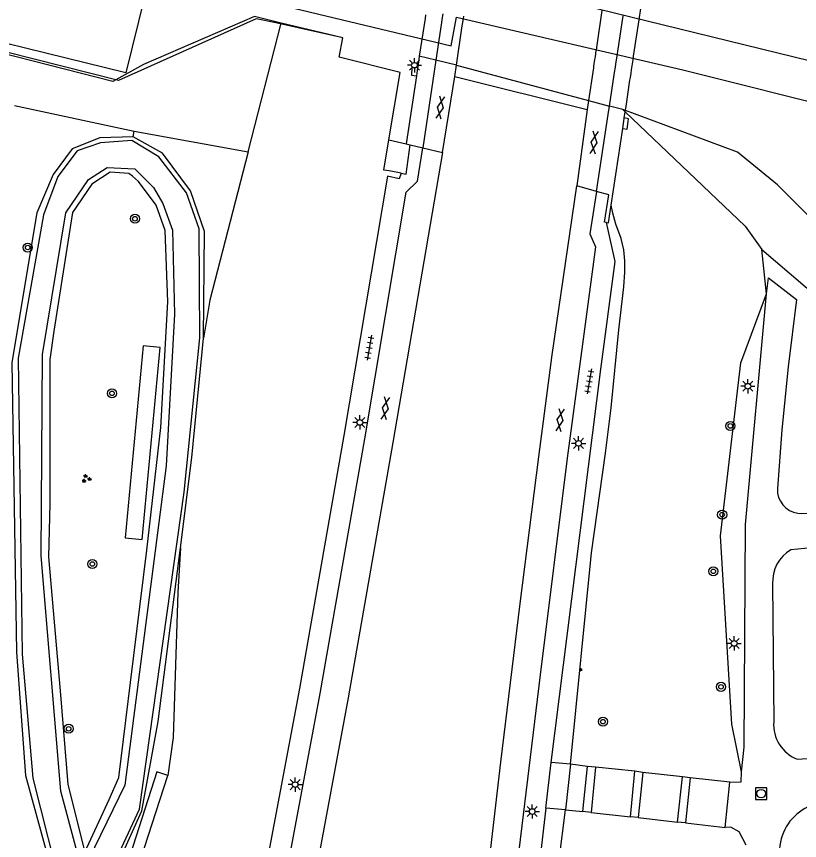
# Model space of a CAD drawing. Extents: x 131000 to 133014, y 396499 to 399001.
# Drawn here: x 132624.5 to 132693.3, y 397080.1 to 397152.6 of the extents above; entities that cross this region are included whole.
import ezdxf

# ---------------------------------------------------------------- set-up
doc = ezdxf.new("R2010")
doc.units = 0
for name, color, linetype in [('gg-afsc-hekwerk', 7, 'Continuous'), ('gg-aspt-spoorlijn', 7, 'Continuous'), ('gg-bbg-pilaar viaduct of brug', 7, 'Continuous'), ('gg-knt-BGT kruinlijn', 7, 'Continuous'), ('gg-knt-bovenkant onderkant talud', 7, 'Continuous'), ('gg-knt-bronhoudergrens', 7, 'Continuous'), ('gg-knt-onverhard', 7, 'Continuous'), ('gg-knt-trap', 7, 'Continuous'), ('gg-knt-verharding', 7, 'Continuous'), ('gg-knt-verharding niveau 01', 7, 'Continuous'), ('gg-kwrk-kunstwerk', 7, 'Continuous'), ('gg-kwrk-kunstwerk niveau 01', 7, 'Continuous'), ('gt-grn-bladgrens', 7, 'Continuous'), ('gt-grn-groengrens', 7, 'Continuous'), ('gt-symb-boom', 7, 'Continuous'), ('gt-symb-gesloten verharding', 7, 'Continuous'), ('gt-symb-groenvak', 7, 'Continuous'), ('gt-symb-lichtmast', 7, 'Continuous'), ('gt-symb-rioolschacht', 7, 'Continuous'), ('gt-symb-talud symbool', 7, 'Continuous'), ('gt-symb-tegel verharding', 7, 'Continuous'), ('gx-grn-maaiveld', 7, 'Continuous')]:
    doc.layers.add(name, color=color, linetype=linetype)

# ---------------------------------------------------------------- blocks, each defined once
blk = doc.blocks.new('gt0-GESVH1')
at = {"layer": 'gt-symb-gesloten verharding'}
for p, q in [((-0.992, -0.261), (0.008, 0.239)), ((0.008, -0.261), (-0.992, 0.239)), ((0.008, 0.239), (1.008, -0.261)), ((1.008, 0.239), (0.008, -0.261))]:
    blk.add_line(p, q, dxfattribs=at)
blk = doc.blocks.new('gt0-BOOM')
at = {"layer": 'gt-symb-boom'}
for radius in [0.4, 0.2]:
    blk.add_circle((0, 0), radius, dxfattribs=at)
blk = doc.blocks.new('gt0-LMAST')
at = {"layer": 'gt-symb-lichtmast'}
for p, q in [((-0.182, 0.173), (-0.447, 0.438)), ((-0.005, 0.246), (-0.005, 0.621)), ((0.172, 0.173), (0.437, 0.438)), ((-0.255, -0.004), (-0.63, -0.004)), ((-0.182, -0.181), (-0.447, -0.446)), ((-0.005, -0.254), (-0.005, -0.629)), ((0.437, -0.446), (0.172, -0.181)), ((0.245, -0.004), (0.62, -0.004))]:
    blk.add_line(p, q, dxfattribs=at)
blk.add_circle((-0.005, -0.004), 0.25, dxfattribs=at)
blk = doc.blocks.new('gt0-TALUD_1')
at = {"layer": 'gt-symb-talud symbool'}
for p, q in [((0, -1), (0, 0)), ((-1, -1), (-1, 0)), ((-0.5, -2), (-0.5, 0)), ((0.5, -2), (0.5, 0)), ((1, -1), (1, 0))]:
    blk.add_line(p, q, dxfattribs=at)
blk = doc.blocks.new('gt0-TEG1')
at = {"layer": 'gt-symb-tegel verharding'}
for p, q in [((-1.125, 0), (1.125, 0)), ((-0.9, -0.25), (-0.9, 0.25)), ((-0.45, -0.25), (-0.45, 0.25)), ((0, -0.25), (0, 0.25)), ((0.45, -0.25), (0.45, 0.25)), ((0.9, -0.25), (0.9, 0.25))]:
    blk.add_line(p, q, dxfattribs=at)
blk = doc.blocks.new('gt0-GRVAK')
at = {"layer": 'gt-symb-groenvak'}
for p, q in [((-0.11, 0.189), (-0.228, 0.24)), ((-0.182, 0.153), (0.088, 0.153)), ((-0.091, 0.211), (-0.156, 0.322)), ((-0.047, 0.214), (-0.047, 0.393)), ((-0.004, 0.211), (0.061, 0.322)), ((0.015, 0.189), (0.133, 0.24)), ((0.262, -0.052), (0.197, 0.059)), ((0.305, -0.049), (0.305, 0.13)), ((0.349, -0.052), (0.414, 0.059)), ((-0.245, -0.228), (-0.363, -0.177)), ((-0.318, -0.264), (-0.047, -0.264)), ((-0.226, -0.206), (-0.291, -0.095)), ((-0.183, -0.203), (-0.183, -0.024)), ((-0.139, -0.206), (-0.074, -0.095)), ((-0.12, -0.228), (-0.002, -0.177)), ((0.243, -0.074), (0.125, -0.023)), ((0.17, -0.11), (0.441, -0.11)), ((0.368, -0.074), (0.486, -0.023))]:
    blk.add_line(p, q, dxfattribs=at)
blk = doc.blocks.new('gt0-RS')
at = {"layer": 'gt-symb-rioolschacht'}
blk.add_lwpolyline([(-0.5, -0.5), (0.5, -0.5), (0.5, 0.5), (-0.5, 0.5)], close=True, dxfattribs=at)
blk.add_circle((0, 0), 0.375, dxfattribs=at)

msp = doc.modelspace()

# ---------------------------------------------------------------- linework, layer by layer
at = {"layer": 'gg-afsc-hekwerk'}
for p, q in [((132647.747, 397151.987), (132645.377, 397152.553)), ((132653.151, 397150.698), (132647.747, 397151.987)), ((132689.998, 397132.09), (132697.696, 397125.509))]:
    msp.add_line(p, q, dxfattribs=at)
for points in [[(132653.151, 397150.698), (132647.263, 397152.009), (132645.529, 397152.366), (132633.425, 397146.941), (132608.716, 397153.174), (132589.474, 397158.023), (132578.921, 397160.698), (132578.891, 397160.562), (132567.281, 397163.504), (132567.32, 397163.689), (132559.536, 397165.674)], [(132645.377, 397152.553), (132635.615, 397148.342), (132632.92, 397146.859), (132617.269, 397150.835)], [(132677.993, 397144.195), (132688.55, 397134.135), (132689.998, 397132.09)]]:
    msp.add_lwpolyline(points, dxfattribs=at)
at = {"layer": 'gg-aspt-spoorlijn'}
msp.add_lwpolyline([(132601.747, 397171.39), (132626.419, 397165.348), (132654.182, 397158.524), (132722.793, 397141.701), (132741.264, 397137.252), (132765.093, 397131.845), (132802.955, 397123.804), (132831.338, 397117.223), (133000, 397075.839)], dxfattribs=at)
at = {"layer": 'gg-bbg-pilaar viaduct of brug'}
for points in [[(132659.735, 397148.062), (132659.231, 397148.086), (132659.2, 397147.403), (132659.626, 397147.337)], [(132678.264, 397143.34), (132678.295, 397143.57), (132677.911, 397143.652)], [(132677.771, 397142.731), (132678.169, 397142.646), (132678.264, 397143.34)]]:
    msp.add_lwpolyline(points, dxfattribs=at)
at = {"layer": 'gg-knt-BGT kruinlijn'}
for p, q in [((132673.184, 397086.81), (132675.019, 397105.401)), ((132670.525, 397065.146), (132672.728, 397082.805))]:
    msp.add_line(p, q, dxfattribs=at)
msp.add_lwpolyline([(132675.019, 397105.401), (132676.252, 397114.173), (132676.745, 397118.143), (132677.436, 397125.012), (132677.865, 397128.796), (132677.966, 397130.074), (132677.97, 397131.073), (132677.867, 397132.057), (132677.637, 397133.033), (132677.172, 397134.311), (132676.895, 397135.265), (132676.746, 397135.983)], dxfattribs=at)
at = {"layer": 'gg-knt-bovenkant onderkant talud'}
msp.add_line((132690.426, 397128.181), (132689.998, 397132.09), dxfattribs=at)
msp.add_lwpolyline([(132688.23, 397086.132), (132687.377, 397090.338), (132686.381, 397106.906), (132688.153, 397122.109), (132690.426, 397128.181)], dxfattribs=at)
at = {"layer": 'gg-knt-bronhoudergrens'}
for p, q in [((132663.147, 397148.274), (132674.766, 397145.182)), ((132674.766, 397145.182), (132676.614, 397144.691))]:
    msp.add_line(p, q, dxfattribs=at)
at = {"layer": 'gg-knt-onverhard'}
for points in [[(132631.174, 397074.045), (132635.269, 397082.866), (132639.196, 397110.746), (132640.576, 397124.296), (132640.511, 397133.899), (132639.393, 397137.056), (132636.96, 397140.213), (132634.593, 397141.66), (132631.831, 397141.462), (132629.793, 397140.739), (132628.083, 397138.503), (132626.823, 397135.139), (132624.613, 397122.518), (132624.958, 397096.503), (132625.877, 397085.579), (132628.544, 397075.032)], [(132626.621, 397105.149), (132626.744, 397122.849), (132628.781, 397135.306), (132630.801, 397138.229), (132632.423, 397139.292), (132634.856, 397139.161), (132636.5, 397137.516), (132637.322, 397136.135), (132638.167, 397133.768), (132638.341, 397126.4), (132637.617, 397113.049), (132633.99, 397084.971), (132630.253, 397077.334)], [(132630.253, 397077.334), (132628.346, 397084.437), (132626.621, 397105.149)]]:
    msp.add_lwpolyline(points, dxfattribs=at)
at = {"layer": 'gg-knt-trap'}
for p, q in [((132673.184, 397086.81), (132672.728, 397082.805)), ((132674.675, 397086.62), (132673.184, 397086.81)), ((132674.274, 397082.644), (132674.675, 397086.62)), ((132675.386, 397086.546), (132674.985, 397082.58)), ((132678.853, 397086.19), (132675.386, 397086.546)), ((132678.455, 397082.199), (132678.853, 397086.19)), ((132679.551, 397086.101), (132679.142, 397082.118)), ((132683.026, 397085.693), (132679.551, 397086.101)), ((132682.601, 397081.727), (132683.026, 397085.693)), ((132683.709, 397085.616), (132683.3, 397081.653)), ((132687.204, 397085.234), (132683.709, 397085.616)), ((132686.794, 397081.258), (132687.204, 397085.234)), ((132672.728, 397082.805), (132674.274, 397082.644)), ((132674.985, 397082.58), (132678.455, 397082.199)), ((132679.142, 397082.118), (132682.601, 397081.727)), ((132683.3, 397081.653), (132686.794, 397081.258))]:
    msp.add_line(p, q, dxfattribs=at)
at = {"layer": 'gg-knt-verharding'}
for p, q in [((132671.493, 397086.98), (132675.837, 397121.546)), ((132693.171, 397108.887), (132695.624, 397108.865)), ((132696.736, 397106.04), (132692.551, 397105.67)), ((132690.962, 397102.665), (132691.053, 397090.547)), ((132670.999, 397082.943), (132671.493, 397086.98)), ((132673.184, 397086.81), (132671.493, 397086.98)), ((132675.386, 397086.546), (132674.675, 397086.62)), ((132679.551, 397086.101), (132678.853, 397086.19)), ((132683.709, 397085.616), (132683.026, 397085.693)), ((132670.999, 397082.943), (132668.822, 397063.462)), ((132672.728, 397082.805), (132670.999, 397082.943)), ((132674.985, 397082.58), (132674.274, 397082.644)), ((132679.142, 397082.118), (132678.455, 397082.199)), ((132683.3, 397081.653), (132682.601, 397081.727))]:
    msp.add_line(p, q, dxfattribs=at)
for points in [[(132632.6, 397002.273), (132636.303, 397018.919), (132639.978, 397036.047), (132644.005, 397055.724), (132647.643, 397074.205), (132651.159, 397093.047), (132655.098, 397115.44), (132658.735, 397137.109), (132659.729, 397138.083), (132660.19, 397141.011)], [(132661.913, 397140.6), (132657.569, 397115.113), (132653.628, 397092.656), (132650.102, 397073.716), (132646.541, 397055.515), (132642.391, 397035.393), (132638.717, 397018.233), (132635.197, 397002.433), (132630.791, 396983.057), (132627.432, 396967.672), (132626.811, 396964.661)], [(132658.296, 397138.783), (132658.119, 397138.289), (132657.077, 397138.524), (132653.246, 397115.708), (132649.332, 397093.472), (132645.774, 397074.477), (132642.177, 397056.044), (132638.114, 397036.28), (132634.572, 397019.668), (132630.696, 397002.402), (132623.06, 396968.551), (132622.417, 396966.171)], [(132654.981, 396949.906), (132655.882, 396959.236), (132657.286, 396979.956), (132658.275, 396993.954), (132659.483, 397009.7), (132660.788, 397025.224), (132662.302, 397041.697), (132663.671, 397055.853), (132665.352, 397072.367), (132667.056, 397087.004), (132668.763, 397100.961), (132670.393, 397113.845), (132671.579, 397122.829), (132673.739, 397137.68)], [(132675.47, 397137.189), (132674.869, 397133.445), (132675.366, 397132.307), (132674.305, 397124.179), (132672.9, 397113.719), (132670.509, 397094.666), (132668.643, 397079.225), (132667.882, 397072.501), (132666.154, 397055.548), (132664.801, 397041.606), (132663.096, 397022.834), (132662.004, 397009.709), (132660.753, 396993.596), (132659.794, 396979.761), (132658.247, 396956.828), (132658.169, 396954.791), (132658.257, 396952.797), (132659.3, 396932.79), (132659.54, 396929.812), (132660.051, 396926.839)], [(132675.837, 397121.546), (132677.103, 397131.017), (132676.357, 397134.453)], [(132690.426, 397128.181), (132690.608, 397129.587), (132693.052, 397127.692), (132692.314, 397121.771), (132691.779, 397116.207), (132691.375, 397111.054)], [(132688.23, 397086.132), (132688.446, 397088.309), (132688.573, 397107.886), (132690.426, 397128.181)], [(132693.107, 397087.262), (132695.77, 397087.434), (132704.237, 397088.759), (132734.103, 397096.209)], [(132687.204, 397085.234), (132688.207, 397085.265), (132688.23, 397086.132)], [(132688.644, 397079.705), (132688.029, 397080.858), (132687.295, 397081.273), (132686.794, 397081.258)]]:
    msp.add_lwpolyline(points, dxfattribs=at)
for centre, radius, start, end in [((132693.462, 397110.956), 2.09, 177.32129, 261.98229), ((132694.201, 397102.875), 3.245, 120.55079, 183.71075), ((132694.351, 397090.325), 3.306, 176.14346, 247.88925), ((132696.002, 397079.07), 4.445, 115.86787, 176.04601)]:
    msp.add_arc(centre, radius, start, end, dxfattribs=at)
at = {"layer": 'gg-knt-verharding niveau 01'}
for p, q in [((132675.948, 397153.105), (132675.491, 397150.037)), ((132661.945, 397152.804), (132661.868, 397152.288)), ((132663.663, 397151.739), (132663.757, 397152.369)), ((132663.757, 397152.369), (132663.789, 397152.583)), ((132677.345, 397149.487), (132677.824, 397152.629)), ((132661.829, 397152.027), (132661.336, 397148.712)), ((132661.868, 397152.288), (132661.829, 397152.027)), ((132663.633, 397151.54), (132663.663, 397151.739)), ((132663.147, 397148.274), (132663.633, 397151.54)), ((132675.421, 397149.567), (132675.341, 397149.032)), ((132675.428, 397149.615), (132675.421, 397149.567)), ((132675.491, 397150.037), (132675.428, 397149.615)), ((132677.292, 397149.14), (132677.345, 397149.487)), ((132661.336, 397148.712), (132661.191, 397147.739)), ((132675.303, 397148.781), (132675.217, 397148.205)), ((132675.341, 397149.032), (132675.303, 397148.781)), ((132677.176, 397148.379), (132677.286, 397149.101)), ((132677.286, 397149.101), (132677.292, 397149.14)), ((132663, 397147.29), (132663.147, 397148.274)), ((132675.194, 397148.05), (132674.766, 397145.182)), ((132675.217, 397148.205), (132675.194, 397148.05)), ((132677.063, 397147.641), (132677.133, 397148.097)), ((132677.133, 397148.097), (132677.176, 397148.379)), ((132661.191, 397147.739), (132660.19, 397141.011)), ((132676.614, 397144.691), (132677.032, 397147.435)), ((132677.032, 397147.435), (132677.063, 397147.641)), ((132674.766, 397145.182), (132674.65, 397144.4)), ((132676.5, 397143.941), (132676.614, 397144.691)), ((132675.47, 397137.189), (132676.5, 397143.941))]:
    msp.add_line(p, q, dxfattribs=at)
at = {"layer": 'gg-kwrk-kunstwerk'}
for p, q in [((132661.336, 397148.712), (132659.885, 397149.064)), ((132663.147, 397148.274), (132661.336, 397148.712)), ((132657.211, 397141.722), (132658.73, 397141.36))]:
    msp.add_line(p, q, dxfattribs=at)
for points in [[(132657.211, 397141.722), (132658.186, 397147.646), (132652.847, 397148.987), (132653.151, 397150.698)], [(132658.296, 397138.783), (132657.24, 397138.99), (132656.767, 397139.053), (132657.211, 397141.722)], [(132658.296, 397138.783), (132658.72, 397138.7), (132659.082, 397141.276)]]:
    msp.add_lwpolyline(points, dxfattribs=at)
at = {"layer": 'gg-kwrk-kunstwerk niveau 01'}
for p, q in [((132679.254, 397152.483), (132680.291, 397159.299)), ((132660.387, 397152.405), (132659.885, 397149.064)), ((132660.435, 397152.726), (132660.387, 397152.405)), ((132679.222, 397152.275), (132679.254, 397152.483)), ((132678.735, 397149.074), (132679.222, 397152.275)), ((132659.885, 397149.064), (132659.74, 397148.099)), ((132678.555, 397147.888), (132678.687, 397148.761)), ((132678.687, 397148.761), (132678.735, 397149.074)), ((132659.735, 397148.062), (132659.626, 397147.337)), ((132659.74, 397148.099), (132659.735, 397148.062)), ((132659.626, 397147.337), (132658.73, 397141.36)), ((132661.913, 397140.6), (132663, 397147.29)), ((132663, 397147.29), (132674.65, 397144.4)), ((132678.453, 397147.216), (132678.509, 397147.582)), ((132678.509, 397147.582), (132678.555, 397147.888)), ((132678.064, 397144.66), (132678.414, 397146.961)), ((132678.414, 397146.961), (132678.453, 397147.216)), ((132674.65, 397144.4), (132673.739, 397137.68)), ((132677.993, 397144.195), (132678.064, 397144.66)), ((132677.902, 397143.593), (132677.911, 397143.652)), ((132677.911, 397143.652), (132677.993, 397144.195)), ((132677.771, 397142.731), (132677.902, 397143.593)), ((132676.746, 397135.983), (132677.771, 397142.731)), ((132658.73, 397141.36), (132659.082, 397141.276)), ((132659.082, 397141.276), (132660.19, 397141.011)), ((132660.19, 397141.011), (132661.913, 397140.6)), ((132675.47, 397137.189), (132673.739, 397137.68))]:
    msp.add_line(p, q, dxfattribs=at)
for points in [[(132676.357, 397134.453), (132676.18, 397134.48), (132676.56, 397136.88), (132675.47, 397137.189)], [(132676.357, 397134.453), (132676.51, 397134.43), (132676.746, 397135.983)]]:
    msp.add_lwpolyline(points, dxfattribs=at)
at = {"layer": 'gt-grn-bladgrens'}
msp.add_lwpolyline([(132630.138, 397157.791), (132646.161, 397153.953), (132662.687, 397149.982), (132663.145, 397152.495), (132683.065, 397147.864), (132711.855, 397140.666), (132735.504, 397134.252)], dxfattribs=at)
at = {"layer": 'gt-grn-groengrens'}
for p, q in [((132644.823, 397140.666), (132647.747, 397151.987)), ((132624.29, 397144.734), (132634.808, 397142.488)), ((132634.716, 397141.987), (132634.808, 397142.488)), ((132634.808, 397142.488), (132644.823, 397140.666)), ((132632.766, 397070.33), (132637.755, 397085.834))]:
    msp.add_line(p, q, dxfattribs=at)
for points in [[(132634.716, 397141.987), (132631.771, 397141.897), (132629.362, 397140.916), (132627.666, 397138.685), (132626.238, 397135.293), (132624.037, 397122.144), (132624.453, 397096.68), (132625.256, 397085.822), (132628.142, 397075.231), (132627.785, 397072.911), (132626.982, 397071.483), (132626.268, 397070.144), (132623.234, 397067.378), (132619.693, 397061.517), (132616.927, 397053.931), (132615.648, 397048.309), (132615.201, 397037.689), (132615.796, 397030.192), (132617.76, 397021.892), (132617.046, 397020.821), (132612.584, 397018.412), (132608.523, 397016.865)], [(132640.904, 397124.286), (132640.993, 397133.657), (132639.744, 397137.227), (132637.304, 397140.559), (132634.716, 397141.987)], [(132644.823, 397140.666), (132641.452, 397127.61), (132640.904, 397124.286)], [(132637.538, 397133.736), (132636.739, 397135.978), (132635.193, 397138.066), (132634.651, 397138.53), (132634.342, 397138.761), (132632.693, 397138.89), (132631.069, 397137.808), (132629.368, 397135.334), (132627.745, 397124.896), (132627.384, 397122.396), (132627.384, 397109.716), (132627.255, 397105.052), (132628.337, 397092.913), (132628.981, 397085.027), (132630.451, 397079.074), (132632.615, 397083.713), (132633.466, 397085.646), (132634.471, 397093.996), (132635.914, 397105.645), (132637.151, 397116.417), (132637.77, 397127.473), (132637.538, 397133.736)], [(132638.881, 397105.842), (132639.863, 397113.785), (132640.904, 397124.286)], [(132634.016, 397106.715), (132635.512, 397106.575), (132637.088, 397123.459), (132635.591, 397123.599), (132634.016, 397106.715)], [(132623.186, 396999.613), (132622.541, 396999.743), (132623.864, 397009.436), (132621.505, 397020.956), (132623.174, 397023.737), (132627.19, 397032.572), (132630.135, 397048.428), (132631.474, 397058.78), (132631.563, 397074.012), (132635.49, 397082.728), (132636.918, 397090.582), (132638.881, 397105.842)], [(132638.881, 397105.842), (132638.642, 397101.907), (132638.24, 397089.156), (132637.755, 397085.834)], [(132637.755, 397085.834), (132636.803, 397086.14), (132631.814, 397070.636), (132632.766, 397070.33)]]:
    msp.add_lwpolyline(points, dxfattribs=at)
at = {"layer": 'gx-grn-maaiveld'}
for q in [(132676.614, 397144.691), (132677.993, 397144.195)]:
    msp.add_line((132677.796, 397144.376), q, dxfattribs=at)
for points in [[(132630.138, 397157.791), (132629.697, 397155.919), (132635.751, 397154.419), (132634.07, 397147.599), (132614.727, 397152.37), (132596.01, 397156.997), (132584.935, 397159.675), (132578.86, 397160.593)], [(132710.697, 397120.878), (132709.011, 397121.714), (132700.984, 397128.171), (132691.381, 397137.766), (132687.881, 397140.648), (132677.796, 397144.376)]]:
    msp.add_lwpolyline(points, dxfattribs=at)

# ---------------------------------------------------------------- block references
at = {"layer": 'gt-symb-boom'}
for p in [(132634.871, 397134.782), (132625.437, 397132.248), (132632.847, 397119.424), (132687.235, 397116.564), (132686.522, 397108.759), (132631.128, 397104.422), (132685.747, 397103.778), (132686.421, 397093.619), (132629.04, 397089.932)]:
    msp.add_blockref('gt0-BOOM', p, dxfattribs=at)
at = {"layer": 'gt-symb-boom', "rotation": 123.91251258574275}
msp.add_blockref('gt0-BOOM', (132676.034, 397090.561), dxfattribs=at)
at = {"layer": 'gt-symb-gesloten verharding'}
for p, rotation in [((132661.719, 397144.555), 80.73547601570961), ((132675.247, 397141.48), 82.29934460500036), ((132656.882, 397118.104), 81.65913313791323), ((132672.258, 397117.077), 81.65913313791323)]:
    msp.add_blockref('gt0-GESVH1', p, dxfattribs=dict(at, rotation=rotation))
at = {"layer": 'gt-symb-groenvak'}
msp.add_blockref('gt0-GRVAK', (132630.584, 397111.922), dxfattribs=at)
at = {"layer": 'gt-symb-lichtmast'}
for p in [(132659.461, 397148.28), (132688.788, 397120.056), (132654.659, 397116.875), (132673.896, 397115.034), (132687.583, 397097.442), (132648.964, 397085.022), (132669.821, 397082.656)]:
    msp.add_blockref('gt0-LMAST', p, dxfattribs=at)
at = {"layer": 'gt-symb-rioolschacht'}
msp.add_blockref('gt0-RS', (132689.954, 397084.226), dxfattribs=at)
at = {"layer": 'gt-symb-talud symbool', "xscale": 0.10049875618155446, "yscale": 0.10049875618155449, "rotation": 84.28940686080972}
msp.add_blockref('gt0-TALUD_1', (132674.004, 397095.113), dxfattribs=at)
at = {"layer": 'gt-symb-tegel verharding', "rotation": -99.66950525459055}
for p in [(132655.486, 397123.441), (132674.829, 397120.485)]:
    msp.add_blockref('gt0-TEG1', p, dxfattribs=at)

doc.saveas('drawing.dxf')
